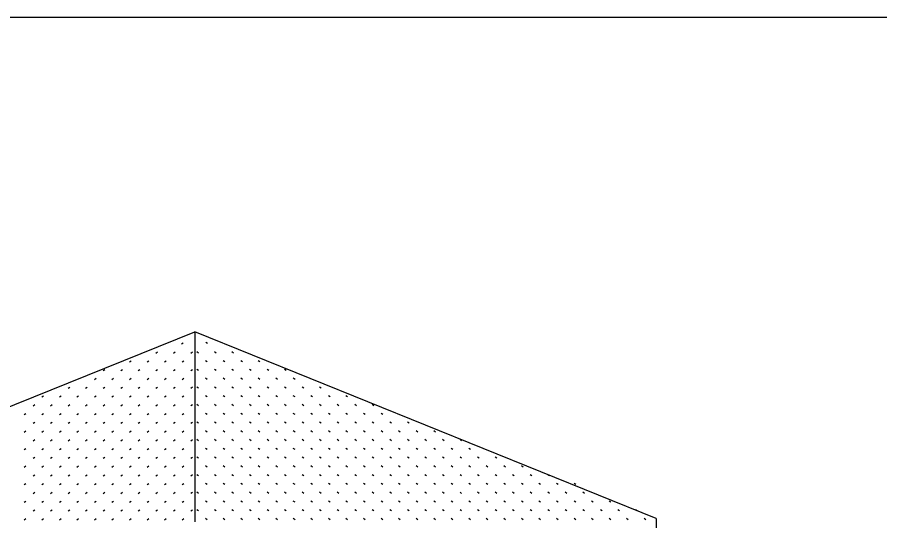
# Model space of a CAD drawing. Extents: x 99968 to 128667, y 90163 to 102182.
# Drawn here: x 100350.3 to 100802.3, y 98612.6 to 98876.5 of the extents above; entities that cross this region are included whole.
import ezdxf

# ---------------------------------------------------------------- set-up
doc = ezdxf.new("R2010")
doc.units = 0
doc.layers.add('Default', color=7, linetype='Continuous')
doc.layers.add('RD Standard Plans Active', color=7, linetype='Continuous')

msp = doc.modelspace()

# ---------------------------------------------------------------- linework, layer by layer
at = {"layer": 'Default'}
msp.add_lwpolyline([(99967.5, 98876.52), (103167.18, 98876.52), (103167.18, 96676.92), (99967.5, 96676.92)], close=True, dxfattribs=at)
at = {"layer": 'RD Standard Plans Active'}
for p, q in [((100201.53, 98613.86), (100443.3, 98711.62)), ((100443.3, 98711.62), (100443.3, 98612.06)), ((100685.07, 98613.86), (100443.3, 98711.62)), ((100436.42, 98705.27), (100437.29, 98705.85)), ((100449.94, 98705.51), (100449.07, 98706.09)), ((100422.93, 98700.49), (100423.8, 98701.07)), ((100432.12, 98700.49), (100432.99, 98701.07)), ((100441.31, 98700.49), (100442.18, 98701.07)), ((100445.29, 98700.49), (100444.42, 98701.07)), ((100454.48, 98700.49), (100453.61, 98701.07)), ((100463.67, 98700.49), (100462.8, 98701.07)), ((100409.14, 98695.89), (100410.01, 98696.47)), ((100418.33, 98695.89), (100419.2, 98696.47)), ((100427.52, 98695.89), (100428.39, 98696.47)), ((100436.71, 98695.89), (100437.58, 98696.47)), ((100449.89, 98695.89), (100449.02, 98696.47)), ((100459.08, 98695.89), (100458.21, 98696.47)), ((100468.27, 98695.89), (100467.4, 98696.47)), ((100477.46, 98695.89), (100476.59, 98696.47)), ((100395.34, 98691.3), (100396.21, 98691.88)), ((100404.53, 98691.3), (100405.4, 98691.88)), ((100413.74, 98691.3), (100414.61, 98691.88)), ((100422.93, 98691.3), (100423.8, 98691.88)), ((100432.12, 98691.3), (100432.99, 98691.88)), ((100441.25, 98691.35), (100442.12, 98691.93)), ((100445.29, 98691.3), (100444.42, 98691.88)), ((100454.48, 98691.3), (100453.61, 98691.88)), ((100463.67, 98691.3), (100462.8, 98691.88)), ((100472.86, 98691.3), (100471.99, 98691.88)), ((100482.07, 98691.3), (100481.19, 98691.88)), ((100491.26, 98691.3), (100490.39, 98691.88)), ((100390.75, 98686.7), (100391.62, 98687.28)), ((100399.94, 98686.7), (100400.82, 98687.28)), ((100409.14, 98686.7), (100410.01, 98687.28)), ((100418.33, 98686.7), (100419.2, 98687.28)), ((100427.52, 98686.7), (100428.39, 98687.28)), ((100436.71, 98686.7), (100437.58, 98687.28)), ((100449.89, 98686.7), (100449.02, 98687.28)), ((100459.08, 98686.7), (100458.21, 98687.28)), ((100468.27, 98686.7), (100467.4, 98687.28)), ((100477.46, 98686.7), (100476.59, 98687.28)), ((100486.65, 98686.7), (100485.78, 98687.28)), ((100495.85, 98686.7), (100494.97, 98687.28)), ((100376.96, 98682.11), (100377.83, 98682.69)), ((100386.15, 98682.11), (100387.02, 98682.69)), ((100395.34, 98682.11), (100396.21, 98682.69)), ((100404.53, 98682.11), (100405.4, 98682.69)), ((100413.74, 98682.11), (100414.61, 98682.69)), ((100422.93, 98682.11), (100423.8, 98682.69)), ((100432.12, 98682.11), (100432.99, 98682.69)), ((100441.25, 98682.16), (100442.12, 98682.74)), ((100445.29, 98682.11), (100444.42, 98682.69)), ((100454.48, 98682.11), (100453.61, 98682.69)), ((100463.67, 98682.11), (100462.8, 98682.69)), ((100472.86, 98682.11), (100471.99, 98682.69)), ((100482.07, 98682.11), (100481.19, 98682.69)), ((100491.26, 98682.11), (100490.39, 98682.69)), ((100500.45, 98682.11), (100499.58, 98682.69)), ((100509.64, 98682.11), (100508.77, 98682.69)), ((100363.18, 98677.5), (100364.05, 98678.09)), ((100372.37, 98677.5), (100373.24, 98678.09)), ((100381.56, 98677.5), (100382.43, 98678.09)), ((100390.75, 98677.5), (100391.62, 98678.09)), ((100399.94, 98677.5), (100400.82, 98678.09)), ((100409.14, 98677.5), (100410.01, 98678.09)), ((100418.33, 98677.5), (100419.2, 98678.09)), ((100427.52, 98677.5), (100428.39, 98678.09)), ((100436.71, 98677.5), (100437.58, 98678.09)), ((100449.89, 98677.5), (100449.02, 98678.09)), ((100459.08, 98677.5), (100458.21, 98678.09)), ((100468.27, 98677.5), (100467.4, 98678.09)), ((100477.46, 98677.5), (100476.59, 98678.09)), ((100486.65, 98677.5), (100485.78, 98678.09)), ((100495.85, 98677.5), (100494.97, 98678.09)), ((100505.04, 98677.5), (100504.17, 98678.09)), ((100514.23, 98677.5), (100513.36, 98678.09)), ((100523.42, 98677.5), (100522.55, 98678.09)), ((100358.58, 98672.92), (100359.45, 98673.5)), ((100367.77, 98672.92), (100368.64, 98673.5)), ((100376.96, 98672.92), (100377.83, 98673.5)), ((100386.15, 98672.92), (100387.02, 98673.5)), ((100395.34, 98672.92), (100396.21, 98673.5)), ((100404.53, 98672.92), (100405.4, 98673.5)), ((100413.74, 98672.92), (100414.61, 98673.5)), ((100422.93, 98672.92), (100423.8, 98673.5)), ((100432.12, 98672.92), (100432.99, 98673.5)), ((100441.25, 98672.96), (100442.12, 98673.55)), ((100445.29, 98672.92), (100444.42, 98673.5)), ((100454.48, 98672.92), (100453.61, 98673.5)), ((100463.67, 98672.92), (100462.8, 98673.5)), ((100472.86, 98672.92), (100471.99, 98673.5)), ((100482.07, 98672.92), (100481.19, 98673.5)), ((100491.26, 98672.92), (100490.39, 98673.5)), ((100500.45, 98672.92), (100499.58, 98673.5)), ((100509.64, 98672.92), (100508.77, 98673.5)), ((100518.83, 98672.92), (100517.96, 98673.5)), ((100528.02, 98672.92), (100527.15, 98673.5)), ((100537.21, 98672.92), (100536.34, 98673.5)), ((100353.98, 98668.31), (100354.85, 98668.9)), ((100363.18, 98668.31), (100364.05, 98668.9)), ((100372.37, 98668.31), (100373.24, 98668.9)), ((100381.56, 98668.31), (100382.43, 98668.9)), ((100390.75, 98668.31), (100391.62, 98668.9)), ((100399.94, 98668.31), (100400.82, 98668.9)), ((100409.14, 98668.31), (100410.01, 98668.9)), ((100418.33, 98668.31), (100419.2, 98668.9)), ((100427.52, 98668.31), (100428.39, 98668.9)), ((100436.71, 98668.31), (100437.58, 98668.9)), ((100449.89, 98668.31), (100449.02, 98668.9)), ((100459.08, 98668.31), (100458.21, 98668.9)), ((100468.27, 98668.31), (100467.4, 98668.9)), ((100477.46, 98668.31), (100476.59, 98668.9)), ((100486.65, 98668.31), (100485.78, 98668.9)), ((100495.85, 98668.31), (100494.97, 98668.9)), ((100505.04, 98668.31), (100504.17, 98668.9)), ((100514.23, 98668.31), (100513.36, 98668.9)), ((100523.42, 98668.31), (100522.55, 98668.9)), ((100532.62, 98668.31), (100531.75, 98668.9)), ((100541.81, 98668.31), (100540.94, 98668.9)), ((100358.58, 98663.72), (100359.45, 98664.31)), ((100367.77, 98663.72), (100368.64, 98664.31)), ((100376.96, 98663.72), (100377.83, 98664.31)), ((100386.15, 98663.72), (100387.02, 98664.31)), ((100395.34, 98663.72), (100396.21, 98664.31)), ((100404.53, 98663.72), (100405.4, 98664.31)), ((100413.74, 98663.72), (100414.61, 98664.31)), ((100422.93, 98663.72), (100423.8, 98664.31)), ((100432.12, 98663.72), (100432.99, 98664.31)), ((100441.25, 98663.77), (100442.12, 98664.36)), ((100445.29, 98663.72), (100444.42, 98664.31)), ((100454.48, 98663.72), (100453.61, 98664.31)), ((100463.67, 98663.72), (100462.8, 98664.31)), ((100472.86, 98663.72), (100471.99, 98664.31)), ((100482.07, 98663.72), (100481.19, 98664.31)), ((100491.26, 98663.72), (100490.39, 98664.31)), ((100500.45, 98663.72), (100499.58, 98664.31)), ((100509.64, 98663.72), (100508.77, 98664.31)), ((100518.83, 98663.72), (100517.96, 98664.31)), ((100528.02, 98663.72), (100527.15, 98664.31)), ((100537.21, 98663.72), (100536.34, 98664.31)), ((100546.4, 98663.72), (100545.53, 98664.31)), ((100555.59, 98663.72), (100554.72, 98664.31)), ((100353.98, 98659.12), (100354.85, 98659.71)), ((100363.18, 98659.12), (100364.05, 98659.71)), ((100372.37, 98659.12), (100373.24, 98659.71)), ((100381.56, 98659.12), (100382.43, 98659.71)), ((100390.75, 98659.12), (100391.62, 98659.71)), ((100399.94, 98659.12), (100400.82, 98659.71)), ((100409.14, 98659.12), (100410.01, 98659.71)), ((100418.33, 98659.12), (100419.2, 98659.71)), ((100427.52, 98659.12), (100428.39, 98659.71)), ((100436.71, 98659.12), (100437.58, 98659.71)), ((100449.89, 98659.12), (100449.02, 98659.71)), ((100459.08, 98659.12), (100458.21, 98659.71)), ((100468.27, 98659.12), (100467.4, 98659.71)), ((100477.46, 98659.12), (100476.59, 98659.71)), ((100486.65, 98659.12), (100485.78, 98659.71)), ((100495.85, 98659.12), (100494.97, 98659.71)), ((100505.04, 98659.12), (100504.17, 98659.71)), ((100514.23, 98659.12), (100513.36, 98659.71)), ((100523.42, 98659.12), (100522.55, 98659.71)), ((100532.62, 98659.12), (100531.75, 98659.71)), ((100541.81, 98659.12), (100540.94, 98659.71)), ((100551, 98659.12), (100550.13, 98659.71)), ((100560.2, 98659.12), (100559.32, 98659.71)), ((100569.39, 98659.12), (100568.52, 98659.71)), ((100358.58, 98654.52), (100359.45, 98655.11)), ((100367.77, 98654.52), (100368.64, 98655.11)), ((100376.96, 98654.52), (100377.83, 98655.11)), ((100386.15, 98654.52), (100387.02, 98655.11)), ((100395.34, 98654.52), (100396.21, 98655.11)), ((100404.53, 98654.52), (100405.4, 98655.11)), ((100413.74, 98654.52), (100414.61, 98655.11)), ((100422.93, 98654.52), (100423.8, 98655.11)), ((100432.12, 98654.52), (100432.99, 98655.11)), ((100441.25, 98654.58), (100442.12, 98655.17)), ((100445.29, 98654.52), (100444.42, 98655.11)), ((100454.48, 98654.52), (100453.61, 98655.11)), ((100463.67, 98654.52), (100462.8, 98655.11)), ((100472.86, 98654.52), (100471.99, 98655.11)), ((100482.07, 98654.52), (100481.19, 98655.11)), ((100491.26, 98654.52), (100490.39, 98655.11)), ((100500.45, 98654.52), (100499.58, 98655.11)), ((100509.64, 98654.52), (100508.77, 98655.11)), ((100518.83, 98654.52), (100517.96, 98655.11)), ((100528.02, 98654.52), (100527.15, 98655.11)), ((100537.21, 98654.52), (100536.34, 98655.11)), ((100546.4, 98654.52), (100545.53, 98655.11)), ((100555.59, 98654.52), (100554.72, 98655.11)), ((100564.78, 98654.52), (100563.91, 98655.11)), ((100573.99, 98654.52), (100573.12, 98655.11)), ((100583.18, 98654.52), (100582.31, 98655.11)), ((100353.98, 98649.93), (100354.85, 98650.52)), ((100363.18, 98649.93), (100364.05, 98650.52)), ((100372.37, 98649.93), (100373.24, 98650.52)), ((100381.56, 98649.93), (100382.43, 98650.52)), ((100390.75, 98649.93), (100391.62, 98650.52)), ((100399.94, 98649.93), (100400.82, 98650.52)), ((100409.14, 98649.93), (100410.01, 98650.52)), ((100418.33, 98649.93), (100419.2, 98650.52)), ((100427.52, 98649.93), (100428.39, 98650.52)), ((100436.71, 98649.93), (100437.58, 98650.52)), ((100449.89, 98649.93), (100449.02, 98650.52)), ((100459.08, 98649.93), (100458.21, 98650.52)), ((100468.27, 98649.93), (100467.4, 98650.52)), ((100477.46, 98649.93), (100476.59, 98650.52)), ((100486.65, 98649.93), (100485.78, 98650.52)), ((100495.85, 98649.93), (100494.97, 98650.52)), ((100505.04, 98649.93), (100504.17, 98650.52)), ((100514.23, 98649.93), (100513.36, 98650.52)), ((100523.42, 98649.93), (100522.55, 98650.52)), ((100532.62, 98649.93), (100531.75, 98650.52)), ((100541.81, 98649.93), (100540.94, 98650.52)), ((100551, 98649.93), (100550.13, 98650.52)), ((100560.2, 98649.93), (100559.32, 98650.52)), ((100569.39, 98649.93), (100568.52, 98650.52)), ((100578.58, 98649.93), (100577.71, 98650.52)), ((100587.77, 98649.93), (100586.9, 98650.52)), ((100358.58, 98645.33), (100359.45, 98645.91)), ((100367.77, 98645.33), (100368.64, 98645.91)), ((100376.96, 98645.33), (100377.83, 98645.91)), ((100386.15, 98645.33), (100387.02, 98645.91)), ((100395.34, 98645.33), (100396.21, 98645.91)), ((100404.53, 98645.33), (100405.4, 98645.91)), ((100413.74, 98645.33), (100414.61, 98645.91)), ((100422.93, 98645.33), (100423.8, 98645.91)), ((100432.12, 98645.33), (100432.99, 98645.91)), ((100441.25, 98645.39), (100442.12, 98645.98)), ((100445.29, 98645.33), (100444.42, 98645.91)), ((100454.48, 98645.33), (100453.61, 98645.91)), ((100463.67, 98645.33), (100462.8, 98645.91)), ((100472.86, 98645.33), (100471.99, 98645.91)), ((100482.07, 98645.33), (100481.19, 98645.91)), ((100491.26, 98645.33), (100490.39, 98645.91)), ((100500.45, 98645.33), (100499.58, 98645.91)), ((100509.64, 98645.33), (100508.77, 98645.91)), ((100518.83, 98645.33), (100517.96, 98645.91)), ((100528.02, 98645.33), (100527.15, 98645.91)), ((100537.21, 98645.33), (100536.34, 98645.91)), ((100546.4, 98645.33), (100545.53, 98645.91)), ((100555.59, 98645.33), (100554.72, 98645.91)), ((100564.78, 98645.33), (100563.91, 98645.91)), ((100573.99, 98645.33), (100573.12, 98645.91)), ((100583.18, 98645.33), (100582.31, 98645.91)), ((100592.37, 98645.33), (100591.5, 98645.91)), ((100601.56, 98645.33), (100600.69, 98645.91)), ((100353.98, 98640.74), (100354.85, 98641.33)), ((100363.18, 98640.74), (100364.05, 98641.33)), ((100372.37, 98640.74), (100373.24, 98641.33)), ((100381.56, 98640.74), (100382.43, 98641.33)), ((100390.75, 98640.74), (100391.62, 98641.33)), ((100399.94, 98640.74), (100400.82, 98641.33)), ((100409.14, 98640.74), (100410.01, 98641.33)), ((100418.33, 98640.74), (100419.2, 98641.33)), ((100427.52, 98640.74), (100428.39, 98641.33)), ((100436.71, 98640.74), (100437.58, 98641.33)), ((100449.89, 98640.74), (100449.02, 98641.33)), ((100459.08, 98640.74), (100458.21, 98641.33)), ((100468.27, 98640.74), (100467.4, 98641.33)), ((100477.46, 98640.74), (100476.59, 98641.33)), ((100486.65, 98640.74), (100485.78, 98641.33)), ((100495.85, 98640.74), (100494.97, 98641.33)), ((100505.04, 98640.74), (100504.17, 98641.33)), ((100514.23, 98640.74), (100513.36, 98641.33)), ((100523.42, 98640.74), (100522.55, 98641.33)), ((100532.62, 98640.74), (100531.75, 98641.33)), ((100541.81, 98640.74), (100540.94, 98641.33)), ((100551, 98640.74), (100550.13, 98641.33)), ((100560.2, 98640.74), (100559.32, 98641.33)), ((100569.39, 98640.74), (100568.52, 98641.33)), ((100578.58, 98640.74), (100577.71, 98641.33)), ((100587.77, 98640.74), (100586.9, 98641.33)), ((100596.96, 98640.74), (100596.09, 98641.33)), ((100606.15, 98640.74), (100605.28, 98641.33)), ((100615.35, 98640.74), (100614.48, 98641.33)), ((100358.58, 98636.14), (100359.45, 98636.72)), ((100367.77, 98636.14), (100368.64, 98636.72)), ((100376.96, 98636.14), (100377.83, 98636.72)), ((100386.15, 98636.14), (100387.02, 98636.72)), ((100395.34, 98636.14), (100396.21, 98636.72)), ((100404.53, 98636.14), (100405.4, 98636.72)), ((100413.74, 98636.14), (100414.61, 98636.72)), ((100422.93, 98636.14), (100423.8, 98636.72)), ((100432.12, 98636.14), (100432.99, 98636.72)), ((100441.25, 98636.2), (100442.12, 98636.79)), ((100445.29, 98636.14), (100444.42, 98636.72)), ((100454.48, 98636.14), (100453.61, 98636.72)), ((100463.67, 98636.14), (100462.8, 98636.72)), ((100472.86, 98636.14), (100471.99, 98636.72)), ((100482.07, 98636.14), (100481.19, 98636.72)), ((100491.26, 98636.14), (100490.39, 98636.72)), ((100500.45, 98636.14), (100499.58, 98636.72)), ((100509.64, 98636.14), (100508.77, 98636.72)), ((100518.83, 98636.14), (100517.96, 98636.72)), ((100528.02, 98636.14), (100527.15, 98636.72)), ((100537.21, 98636.14), (100536.34, 98636.72)), ((100546.4, 98636.14), (100545.53, 98636.72)), ((100555.59, 98636.14), (100554.72, 98636.72)), ((100564.78, 98636.14), (100563.91, 98636.72)), ((100573.99, 98636.14), (100573.12, 98636.72)), ((100583.18, 98636.14), (100582.31, 98636.72)), ((100592.37, 98636.14), (100591.5, 98636.72)), ((100601.56, 98636.14), (100600.69, 98636.72)), ((100610.75, 98636.14), (100609.88, 98636.72)), ((100619.94, 98636.14), (100619.07, 98636.72)), ((100629.13, 98636.14), (100628.26, 98636.72)), ((100353.98, 98631.55), (100354.85, 98632.13)), ((100363.18, 98631.55), (100364.05, 98632.13)), ((100372.37, 98631.55), (100373.24, 98632.13)), ((100381.56, 98631.55), (100382.43, 98632.13)), ((100390.75, 98631.55), (100391.62, 98632.13)), ((100399.94, 98631.55), (100400.82, 98632.13)), ((100409.14, 98631.55), (100410.01, 98632.13)), ((100418.33, 98631.55), (100419.2, 98632.13)), ((100427.52, 98631.55), (100428.39, 98632.13)), ((100436.71, 98631.55), (100437.58, 98632.13)), ((100449.89, 98631.55), (100449.02, 98632.13)), ((100459.08, 98631.55), (100458.21, 98632.13)), ((100468.27, 98631.55), (100467.4, 98632.13)), ((100477.46, 98631.55), (100476.59, 98632.13)), ((100486.65, 98631.55), (100485.78, 98632.13)), ((100495.85, 98631.55), (100494.97, 98632.13)), ((100505.04, 98631.55), (100504.17, 98632.13)), ((100514.23, 98631.55), (100513.36, 98632.13)), ((100523.42, 98631.55), (100522.55, 98632.13)), ((100532.62, 98631.55), (100531.75, 98632.13)), ((100541.81, 98631.55), (100540.94, 98632.13)), ((100551, 98631.55), (100550.13, 98632.13)), ((100560.2, 98631.55), (100559.32, 98632.13)), ((100569.39, 98631.55), (100568.52, 98632.13)), ((100578.58, 98631.55), (100577.71, 98632.13)), ((100587.77, 98631.55), (100586.9, 98632.13)), ((100596.96, 98631.55), (100596.09, 98632.13)), ((100606.15, 98631.55), (100605.28, 98632.13)), ((100615.35, 98631.55), (100614.48, 98632.13)), ((100624.55, 98631.55), (100623.67, 98632.13)), ((100633.74, 98631.55), (100632.87, 98632.13)), ((100642.93, 98631.55), (100642.06, 98632.13)), ((100358.58, 98626.95), (100359.45, 98627.53)), ((100367.77, 98626.95), (100368.64, 98627.53)), ((100376.96, 98626.95), (100377.83, 98627.53)), ((100386.15, 98626.95), (100387.02, 98627.53)), ((100395.34, 98626.95), (100396.21, 98627.53)), ((100404.53, 98626.95), (100405.4, 98627.53)), ((100413.74, 98626.95), (100414.61, 98627.53)), ((100422.93, 98626.95), (100423.8, 98627.53)), ((100432.12, 98626.95), (100432.99, 98627.53)), ((100441.25, 98627.01), (100442.12, 98627.59)), ((100445.29, 98626.95), (100444.42, 98627.53)), ((100454.48, 98626.95), (100453.61, 98627.53)), ((100463.67, 98626.95), (100462.8, 98627.53)), ((100472.86, 98626.95), (100471.99, 98627.53)), ((100482.07, 98626.95), (100481.19, 98627.53)), ((100491.26, 98626.95), (100490.39, 98627.53)), ((100500.45, 98626.95), (100499.58, 98627.53)), ((100509.64, 98626.95), (100508.77, 98627.53)), ((100518.83, 98626.95), (100517.96, 98627.53)), ((100528.02, 98626.95), (100527.15, 98627.53)), ((100537.21, 98626.95), (100536.34, 98627.53)), ((100546.4, 98626.95), (100545.53, 98627.53)), ((100555.59, 98626.95), (100554.72, 98627.53)), ((100564.78, 98626.95), (100563.91, 98627.53)), ((100573.99, 98626.95), (100573.12, 98627.53)), ((100583.18, 98626.95), (100582.31, 98627.53)), ((100592.37, 98626.95), (100591.5, 98627.53)), ((100601.56, 98626.95), (100600.69, 98627.53)), ((100610.75, 98626.95), (100609.88, 98627.53)), ((100619.94, 98626.95), (100619.07, 98627.53)), ((100629.13, 98626.95), (100628.26, 98627.53)), ((100638.33, 98626.95), (100637.45, 98627.53)), ((100647.52, 98626.95), (100646.65, 98627.53)), ((100353.98, 98622.36), (100354.85, 98622.94)), ((100363.18, 98622.36), (100364.05, 98622.94)), ((100372.37, 98622.36), (100373.24, 98622.94)), ((100381.56, 98622.36), (100382.43, 98622.94)), ((100390.75, 98622.36), (100391.62, 98622.94)), ((100399.94, 98622.36), (100400.82, 98622.94)), ((100409.14, 98622.36), (100410.01, 98622.94)), ((100418.33, 98622.36), (100419.2, 98622.94)), ((100427.52, 98622.36), (100428.39, 98622.94)), ((100436.71, 98622.36), (100437.58, 98622.94)), ((100449.89, 98622.36), (100449.02, 98622.94)), ((100459.08, 98622.36), (100458.21, 98622.94)), ((100468.27, 98622.36), (100467.4, 98622.94)), ((100477.46, 98622.36), (100476.59, 98622.94)), ((100486.65, 98622.36), (100485.78, 98622.94)), ((100495.85, 98622.36), (100494.97, 98622.94)), ((100505.04, 98622.36), (100504.17, 98622.94)), ((100514.23, 98622.36), (100513.36, 98622.94)), ((100523.42, 98622.36), (100522.55, 98622.94)), ((100532.62, 98622.36), (100531.75, 98622.94)), ((100541.81, 98622.36), (100540.94, 98622.94)), ((100551, 98622.36), (100550.13, 98622.94)), ((100560.2, 98622.36), (100559.32, 98622.94)), ((100569.39, 98622.36), (100568.52, 98622.94)), ((100578.58, 98622.36), (100577.71, 98622.94)), ((100587.77, 98622.36), (100586.9, 98622.94)), ((100596.96, 98622.36), (100596.09, 98622.94)), ((100606.15, 98622.36), (100605.28, 98622.94)), ((100615.35, 98622.36), (100614.48, 98622.94)), ((100624.55, 98622.36), (100623.67, 98622.94)), ((100633.74, 98622.36), (100632.87, 98622.94)), ((100642.93, 98622.36), (100642.06, 98622.94)), ((100652.12, 98622.36), (100651.25, 98622.94)), ((100661.31, 98622.36), (100660.44, 98622.94)), ((100358.58, 98617.76), (100359.45, 98618.34)), ((100367.77, 98617.76), (100368.64, 98618.34)), ((100376.96, 98617.76), (100377.83, 98618.34)), ((100386.15, 98617.76), (100387.02, 98618.34)), ((100395.34, 98617.76), (100396.21, 98618.34)), ((100404.53, 98617.76), (100405.4, 98618.34)), ((100413.74, 98617.76), (100414.61, 98618.34)), ((100422.93, 98617.76), (100423.8, 98618.34)), ((100432.12, 98617.76), (100432.99, 98618.34)), ((100441.25, 98617.82), (100442.12, 98618.4)), ((100445.29, 98617.76), (100444.42, 98618.34)), ((100454.48, 98617.76), (100453.61, 98618.34)), ((100463.67, 98617.76), (100462.8, 98618.34)), ((100472.86, 98617.76), (100471.99, 98618.34)), ((100482.07, 98617.76), (100481.19, 98618.34)), ((100491.26, 98617.76), (100490.39, 98618.34)), ((100500.45, 98617.76), (100499.58, 98618.34)), ((100509.64, 98617.76), (100508.77, 98618.34)), ((100518.83, 98617.76), (100517.96, 98618.34)), ((100528.02, 98617.76), (100527.15, 98618.34)), ((100537.21, 98617.76), (100536.34, 98618.34)), ((100546.4, 98617.76), (100545.53, 98618.34)), ((100555.59, 98617.76), (100554.72, 98618.34)), ((100564.78, 98617.76), (100563.91, 98618.34)), ((100573.99, 98617.76), (100573.12, 98618.34)), ((100583.18, 98617.76), (100582.31, 98618.34)), ((100592.37, 98617.76), (100591.5, 98618.34)), ((100601.56, 98617.76), (100600.69, 98618.34)), ((100610.75, 98617.76), (100609.88, 98618.34)), ((100619.94, 98617.76), (100619.07, 98618.34)), ((100629.13, 98617.76), (100628.26, 98618.34)), ((100638.33, 98617.76), (100637.45, 98618.34)), ((100647.52, 98617.76), (100646.65, 98618.34)), ((100656.72, 98617.76), (100655.85, 98618.34)), ((100665.91, 98617.76), (100665.04, 98618.34)), ((100675.1, 98617.76), (100674.23, 98618.34)), ((100353.98, 98613.15), (100354.85, 98613.74)), ((100363.18, 98613.15), (100364.05, 98613.74)), ((100372.37, 98613.15), (100373.24, 98613.74)), ((100381.56, 98613.15), (100382.43, 98613.74)), ((100390.75, 98613.15), (100391.62, 98613.74)), ((100399.94, 98613.15), (100400.82, 98613.74)), ((100409.14, 98613.15), (100410.01, 98613.74)), ((100418.33, 98613.15), (100419.2, 98613.74)), ((100427.52, 98613.15), (100428.39, 98613.74)), ((100436.71, 98613.15), (100437.58, 98613.74)), ((100449.89, 98613.15), (100449.02, 98613.74)), ((100459.08, 98613.15), (100458.21, 98613.74)), ((100468.27, 98613.15), (100467.4, 98613.74)), ((100477.46, 98613.15), (100476.59, 98613.74)), ((100486.65, 98613.15), (100485.78, 98613.74)), ((100495.85, 98613.15), (100494.97, 98613.74)), ((100505.04, 98613.15), (100504.17, 98613.74)), ((100514.23, 98613.15), (100513.36, 98613.74)), ((100523.42, 98613.15), (100522.55, 98613.74)), ((100532.62, 98613.15), (100531.75, 98613.74)), ((100541.81, 98613.15), (100540.94, 98613.74)), ((100551, 98613.15), (100550.13, 98613.74)), ((100560.2, 98613.15), (100559.32, 98613.74)), ((100569.39, 98613.15), (100568.52, 98613.74)), ((100578.58, 98613.15), (100577.71, 98613.74)), ((100587.77, 98613.15), (100586.9, 98613.74)), ((100596.96, 98613.15), (100596.09, 98613.74)), ((100606.15, 98613.15), (100605.28, 98613.74)), ((100615.35, 98613.15), (100614.48, 98613.74)), ((100624.55, 98613.15), (100623.67, 98613.74)), ((100633.74, 98613.15), (100632.87, 98613.74)), ((100642.93, 98613.15), (100642.06, 98613.74)), ((100652.12, 98613.15), (100651.25, 98613.74)), ((100661.31, 98613.15), (100660.44, 98613.74)), ((100670.5, 98613.15), (100669.63, 98613.74)), ((100679.69, 98613.15), (100678.82, 98613.74)), ((100685.07, 98613.86), (100685.07, 98514.3))]:
    msp.add_line(p, q, dxfattribs=at)

doc.saveas('drawing.dxf')
